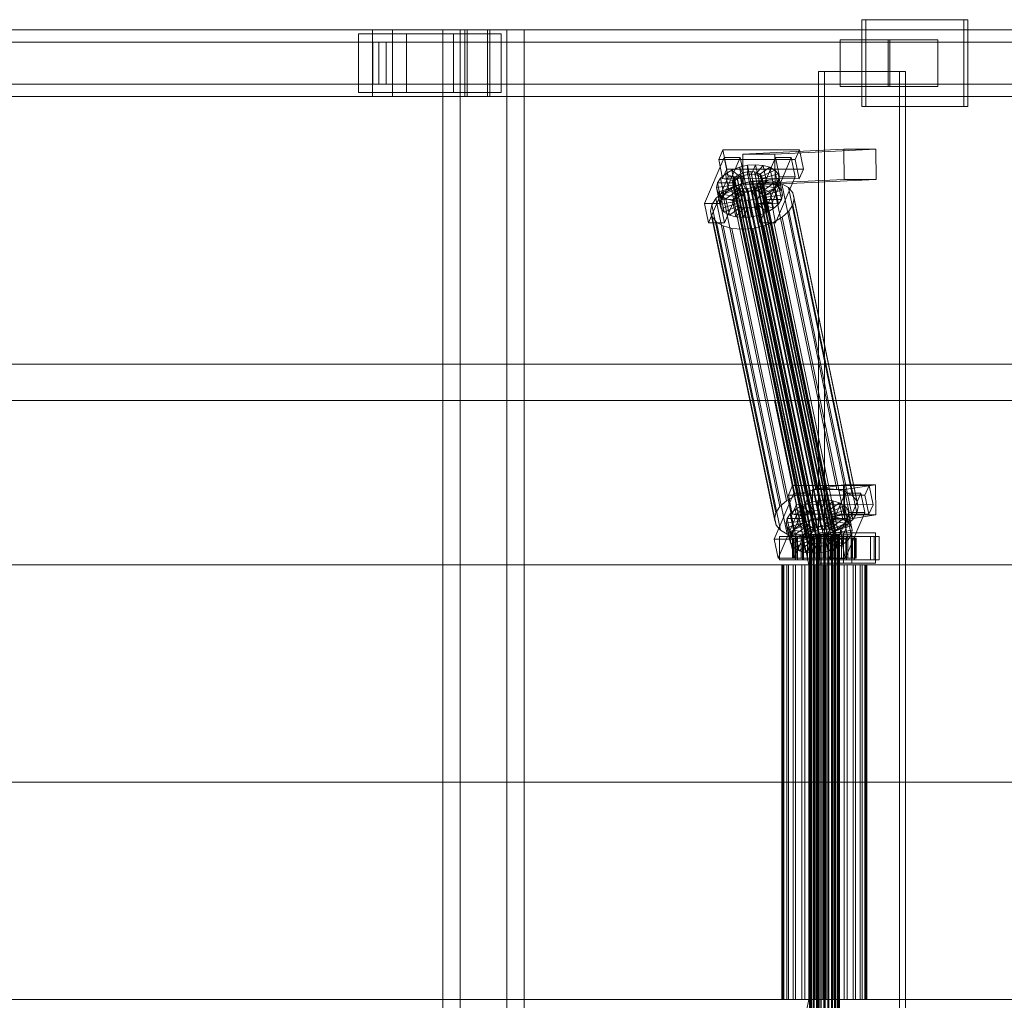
# Model space of a CAD drawing. Header units: millimetres. Extents: x -3490 to 61924, y -72580 to 6847.
# Tile 492 of 656: x 16837 to 17426, y -18130 to -17544. Entities that reach past the tile are written whole.
import ezdxf

# ---------------------------------------------------------------- set-up
doc = ezdxf.new("R2010")
doc.units = ezdxf.units.MM
doc.layers.add('superior_C02', color=7, linetype='Continuous', lineweight=0)

msp = doc.modelspace()

# ---------------------------------------------------------------- linework, layer by layer
at = {"layer": 'superior_C02'}
for p, q in [((17401.97, -17544), (17340.879, -17544)), ((17340.879, -17544), (17340.879, -17596)), ((17343.263, -17544), (17340.879, -17544)), ((17343.263, -17596), (17343.263, -17544)), ((17343.263, -17544), (17404.355, -17544)), ((17401.97, -17596), (17401.97, -17544)), ((17401.97, -17544), (17404.355, -17544)), ((17404.355, -17544), (17404.355, -17596)), ((17048.368, -17550), (15902.908, -17550)), ((15914.83, -17550), (17060.29, -17550)), ((17104.829, -17550), (15939.698, -17550)), ((15951.957, -17550), (17117.088, -17550)), ((17048.368, -17550), (17048.368, -17590)), ((17060.29, -17550), (17048.368, -17550)), ((18193.828, -17550), (17048.368, -17550)), ((17060.29, -17590), (17060.29, -17550)), ((17060.29, -17550), (18205.75, -17550)), ((17128.56, -17550), (17090.378, -17550)), ((17090.378, -17550), (17090.378, -18450)), ((17100.809, -17550), (17090.378, -17550)), ((17100.809, -18450), (17100.809, -17550)), ((17100.809, -17550), (17138.991, -17550)), ((17103.507, -17550), (17118.41, -17550)), ((17103.507, -17590), (17103.507, -17550)), ((18248.967, -17550), (17103.507, -17550)), ((17104.829, -17550), (17104.829, -17590)), ((17117.088, -17550), (17104.829, -17550)), ((17117.088, -17590), (17117.088, -17550)), ((17118.41, -17550), (17118.41, -17590)), ((17118.41, -17550), (18263.87, -17550)), ((17128.56, -18450), (17128.56, -17550)), ((17128.56, -17550), (17138.991, -17550)), ((17138.991, -17550), (17138.991, -18450)), ((17068.647, -17552.5), (17040.011, -17552.5)), ((17040.011, -17552.5), (17040.011, -17587.5)), ((17096.641, -17552.5), (17040.011, -17552.5)), ((17068.647, -17587.5), (17068.647, -17552.5)), ((17068.647, -17552.5), (17125.277, -17552.5)), ((17096.641, -17587.5), (17096.641, -17552.5)), ((17096.641, -17552.5), (17125.277, -17552.5)), ((17125.277, -17552.5), (17125.277, -17587.5)), ((17356.566, -17556), (17327.93, -17556)), ((17327.93, -17556), (17327.93, -17584)), ((17357.702, -17556), (17327.93, -17556)), ((17356.566, -17584), (17356.566, -17556)), ((17356.566, -17556), (17386.339, -17556)), ((17357.702, -17584), (17357.702, -17556)), ((17357.702, -17556), (17386.339, -17556)), ((17386.339, -17556), (17386.339, -17584)), ((17048.41, -17557.5), (15939.909, -17557.5)), ((15951.746, -17557.5), (17060.248, -17557.5)), ((17048.41, -17557.5), (17048.41, -17582.5)), ((17060.248, -17557.5), (17048.41, -17557.5)), ((17052.152, -17557.5), (17056.506, -17557.5)), ((17052.152, -17582.5), (17052.152, -17557.5)), ((18254.242, -17557.5), (17052.152, -17557.5)), ((17056.506, -17557.5), (17056.506, -17582.5)), ((17056.506, -17557.5), (18258.595, -17557.5)), ((17060.248, -17582.5), (17060.248, -17557.5)), ((17363.513, -17575), (17315.022, -17575)), ((17315.022, -17575), (17315.022, -18425)), ((17318.599, -17575), (17315.022, -17575)), ((17318.599, -18425), (17318.599, -17575)), ((17318.599, -17575), (17367.09, -17575)), ((17363.513, -18425), (17363.513, -17575)), ((17363.513, -17575), (17367.09, -17575)), ((17367.09, -17575), (17367.09, -18425)), ((15939.909, -17582.5), (17048.41, -17582.5)), ((15951.746, -17582.5), (17060.248, -17582.5)), ((17048.41, -17582.5), (17060.248, -17582.5)), ((17056.506, -17582.5), (17052.152, -17582.5)), ((17052.152, -17582.5), (18254.242, -17582.5)), ((17056.506, -17582.5), (18258.595, -17582.5)), ((17327.93, -17584), (17356.566, -17584)), ((17327.93, -17584), (17357.702, -17584)), ((17386.339, -17584), (17356.566, -17584)), ((17386.339, -17584), (17357.702, -17584)), ((15902.908, -17590), (17048.368, -17590)), ((15914.83, -17590), (17060.29, -17590)), ((15939.698, -17590), (17104.829, -17590)), ((15951.957, -17590), (17117.088, -17590)), ((17040.011, -17587.5), (17068.647, -17587.5)), ((17096.641, -17587.5), (17040.011, -17587.5)), ((17048.368, -17590), (17060.29, -17590)), ((17048.368, -17590), (18193.828, -17590)), ((17060.29, -17590), (18205.75, -17590)), ((17125.277, -17587.5), (17068.647, -17587.5)), ((17125.277, -17587.5), (17096.641, -17587.5)), ((17118.41, -17590), (17103.507, -17590)), ((17103.507, -17590), (18248.967, -17590)), ((17104.829, -17590), (17117.088, -17590)), ((17118.41, -17590), (18263.87, -17590)), ((17340.879, -17596), (17401.97, -17596)), ((17340.879, -17596), (17343.263, -17596)), ((17404.355, -17596), (17343.263, -17596)), ((17404.355, -17596), (17401.97, -17596)), ((17258.649, -17626.449), (17246.899, -17653.98)), ((17257.744, -17621.857), (17255.296, -17627.592)), ((17256.444, -17653.992), (17268.195, -17626.461)), ((17260.124, -17633.325), (17257.744, -17621.857)), ((17257.744, -17621.857), (17303.563, -17621.914)), ((17261.03, -17637.917), (17258.649, -17626.449)), ((17258.649, -17626.449), (17268.195, -17626.461)), ((17268.195, -17626.461), (17270.575, -17637.929)), ((17330.205, -17621.488), (17269.812, -17624.356)), ((17288.903, -17624.356), (17269.812, -17624.356)), ((17269.812, -17624.356), (17269.888, -17642.354)), ((17289.195, -17626.487), (17277.444, -17654.019)), ((17286.99, -17654.031), (17298.74, -17626.499)), ((17288.903, -17624.356), (17349.296, -17621.488)), ((17288.979, -17642.354), (17288.903, -17624.356)), ((17291.575, -17637.955), (17289.195, -17626.487)), ((17289.195, -17626.487), (17298.74, -17626.499)), ((17298.74, -17626.499), (17301.121, -17637.967)), ((17301.114, -17627.65), (17303.563, -17621.914)), ((17303.563, -17621.914), (17305.943, -17633.382)), ((17330.281, -17639.486), (17330.205, -17621.488)), ((17330.205, -17621.488), (17349.296, -17621.488)), ((17349.296, -17621.488), (17349.372, -17639.486)), ((17301.114, -17627.65), (17255.296, -17627.592)), ((17255.296, -17627.592), (17257.676, -17639.061)), ((17263.209, -17633.91), (17267.705, -17632.183)), ((17267.705, -17632.183), (17272.544, -17631.1)), ((17267.705, -17632.183), (17270.357, -17637.157)), ((17269.745, -17642.013), (17267.705, -17632.183)), ((17272.544, -17631.1), (17277.396, -17630.735)), ((17272.544, -17631.1), (17272.649, -17636.643)), ((17274.584, -17640.93), (17272.544, -17631.1)), ((17277.396, -17630.735), (17274.948, -17636.47)), ((17281.932, -17631.112), (17277.096, -17636.649)), ((17279.436, -17640.564), (17277.396, -17630.735)), ((17277.396, -17630.735), (17281.932, -17631.112)), ((17285.841, -17632.206), (17278.948, -17637.167)), ((17283.972, -17640.942), (17281.932, -17631.112)), ((17281.932, -17631.112), (17285.841, -17632.206)), ((17287.881, -17642.036), (17285.841, -17632.206)), ((17285.841, -17632.206), (17288.858, -17633.943)), ((17303.495, -17639.118), (17301.114, -17627.65)), ((17249.279, -17665.449), (17261.03, -17637.917)), ((17256.43, -17638.79), (17259.364, -17636.164)), ((17257.676, -17639.061), (17260.124, -17633.325)), ((17270.575, -17637.929), (17258.825, -17665.461)), ((17259.364, -17636.164), (17263.209, -17633.91)), ((17259.364, -17636.164), (17266.406, -17639.042)), ((17261.404, -17645.994), (17259.364, -17636.164)), ((17305.943, -17633.382), (17260.124, -17633.325)), ((17270.575, -17637.929), (17261.03, -17637.917)), ((17263.209, -17633.91), (17268.228, -17637.975)), ((17265.25, -17643.74), (17263.209, -17633.91)), ((17264.677, -17638.648), (17266.066, -17637.404)), ((17266.066, -17637.404), (17267.888, -17636.336)), ((17310.442, -17851.202), (17266.066, -17637.404)), ((17268.228, -17637.975), (17266.406, -17639.042)), ((17267.888, -17636.336), (17270.017, -17635.518)), ((17312.263, -17850.135), (17267.888, -17636.336)), ((17270.357, -17637.157), (17268.228, -17637.975)), ((17268.228, -17637.975), (17270.268, -17647.804)), ((17270.017, -17635.518), (17272.309, -17635.005)), ((17314.393, -17849.317), (17270.017, -17635.518)), ((17272.649, -17636.643), (17270.357, -17637.157)), ((17270.357, -17637.157), (17272.398, -17646.986)), ((17272.309, -17635.005), (17274.608, -17634.832)), ((17316.685, -17848.804), (17272.309, -17635.005)), ((17274.948, -17636.47), (17272.649, -17636.643)), ((17272.649, -17636.643), (17274.69, -17646.473)), ((17274.608, -17634.832), (17276.756, -17635.011)), ((17318.983, -17848.631), (17274.608, -17634.832)), ((17274.948, -17636.47), (17276.988, -17646.3)), ((17277.096, -17636.649), (17274.948, -17636.47)), ((17276.756, -17635.011), (17278.608, -17635.529)), ((17321.132, -17848.809), (17276.756, -17635.011)), ((17277.096, -17636.649), (17279.137, -17646.479)), ((17278.948, -17637.167), (17277.096, -17636.649)), ((17278.608, -17635.529), (17280.037, -17636.352)), ((17322.984, -17849.328), (17278.608, -17635.529)), ((17278.948, -17637.167), (17280.989, -17646.997)), ((17280.377, -17637.99), (17278.948, -17637.167)), ((17279.825, -17665.487), (17291.575, -17637.955)), ((17280.037, -17636.352), (17280.946, -17637.422)), ((17324.413, -17850.15), (17280.037, -17636.352)), ((17288.858, -17633.943), (17280.377, -17637.99)), ((17280.377, -17637.99), (17282.418, -17647.82)), ((17281.286, -17639.061), (17280.377, -17637.99)), ((17280.946, -17637.422), (17281.273, -17638.668)), ((17325.322, -17851.221), (17280.946, -17637.422)), ((17290.777, -17636.203), (17281.286, -17639.061)), ((17290.898, -17643.772), (17288.858, -17633.943)), ((17288.858, -17633.943), (17290.777, -17636.203)), ((17301.121, -17637.967), (17289.37, -17665.499)), ((17292.817, -17646.033), (17290.777, -17636.203)), ((17290.777, -17636.203), (17291.467, -17638.834)), ((17301.121, -17637.967), (17291.575, -17637.955)), ((17305.943, -17633.382), (17303.495, -17639.118)), ((17254.023, -17644.431), (17254.608, -17641.61)), ((17254.023, -17644.431), (17263.876, -17642.958)), ((17254.713, -17647.062), (17254.023, -17644.431)), ((17256.063, -17654.261), (17254.023, -17644.431)), ((17254.608, -17641.61), (17256.43, -17638.79)), ((17254.608, -17641.61), (17264.154, -17641.622)), ((17256.649, -17651.44), (17254.608, -17641.61)), ((17254.713, -17647.062), (17264.203, -17644.204)), ((17256.43, -17638.79), (17265.017, -17640.286)), ((17258.47, -17648.62), (17256.43, -17638.79)), ((17257.577, -17647.428), (17262.718, -17644.416)), ((17257.676, -17639.061), (17303.495, -17639.118)), ((17265.25, -17643.74), (17261.404, -17645.994)), ((17262.718, -17644.416), (17268.727, -17642.107)), ((17300.972, -17828.725), (17262.718, -17644.416)), ((17263.536, -17641.32), (17263.814, -17639.983)), ((17263.863, -17642.566), (17263.536, -17641.32)), ((17307.912, -17855.119), (17263.536, -17641.32)), ((17263.814, -17639.983), (17264.677, -17638.648)), ((17308.189, -17853.782), (17263.814, -17639.983)), ((17264.772, -17643.637), (17263.863, -17642.566)), ((17308.239, -17856.365), (17263.863, -17642.566)), ((17264.154, -17641.622), (17263.876, -17642.958)), ((17263.876, -17642.958), (17264.203, -17644.204)), ((17263.876, -17642.958), (17265.917, -17652.788)), ((17265.017, -17640.286), (17264.154, -17641.622)), ((17264.154, -17641.622), (17266.194, -17651.452)), ((17264.203, -17644.204), (17265.112, -17645.275)), ((17264.203, -17644.204), (17266.243, -17654.034)), ((17309.052, -17852.446), (17264.677, -17638.648)), ((17266.201, -17644.459), (17264.772, -17643.637)), ((17309.148, -17857.435), (17264.772, -17643.637)), ((17266.406, -17639.042), (17265.017, -17640.286)), ((17265.017, -17640.286), (17267.057, -17650.116)), ((17269.745, -17642.013), (17265.25, -17643.74)), ((17270.268, -17647.804), (17265.25, -17643.74)), ((17268.053, -17644.978), (17266.201, -17644.459)), ((17310.577, -17858.258), (17266.201, -17644.459)), ((17266.406, -17639.042), (17268.447, -17648.872)), ((17268.727, -17642.107), (17275.196, -17640.659)), ((17306.982, -17826.416), (17268.727, -17642.107)), ((17274.584, -17640.93), (17269.745, -17642.013)), ((17272.398, -17646.986), (17269.745, -17642.013)), ((17330.281, -17639.486), (17269.888, -17642.354)), ((17269.888, -17642.354), (17288.979, -17642.354)), ((17279.436, -17640.564), (17274.584, -17640.93)), ((17274.69, -17646.473), (17274.584, -17640.93)), ((17276.922, -17643.652), (17274.792, -17644.47)), ((17275.196, -17640.659), (17281.683, -17640.17)), ((17313.451, -17824.968), (17275.196, -17640.659)), ((17278.743, -17642.585), (17276.922, -17643.652)), ((17321.297, -17857.451), (17276.922, -17643.652)), ((17276.988, -17646.3), (17279.436, -17640.564)), ((17277.262, -17645.29), (17279.083, -17644.223)), ((17280.133, -17641.341), (17278.743, -17642.585)), ((17323.119, -17856.383), (17278.743, -17642.585)), ((17279.083, -17644.223), (17280.473, -17642.979)), ((17286.126, -17647.101), (17279.083, -17644.223)), ((17279.083, -17644.223), (17281.123, -17654.053)), ((17279.137, -17646.479), (17283.972, -17640.942)), ((17283.972, -17640.942), (17279.436, -17640.564)), ((17280.996, -17640.005), (17280.133, -17641.341)), ((17324.508, -17855.139), (17280.133, -17641.341)), ((17280.473, -17642.979), (17281.336, -17641.643)), ((17289.059, -17644.475), (17280.473, -17642.979)), ((17280.473, -17642.979), (17282.513, -17652.809)), ((17280.989, -17646.997), (17287.881, -17642.036)), ((17281.273, -17638.668), (17280.996, -17640.005)), ((17280.996, -17640.005), (17325.371, -17853.804)), ((17325.649, -17852.467), (17281.273, -17638.668)), ((17281.286, -17639.061), (17283.327, -17648.891)), ((17281.613, -17640.307), (17281.286, -17639.061)), ((17281.336, -17641.643), (17281.613, -17640.307)), ((17281.336, -17641.643), (17290.881, -17641.655)), ((17283.376, -17651.473), (17281.336, -17641.643)), ((17291.467, -17638.834), (17281.613, -17640.307)), ((17281.613, -17640.307), (17283.654, -17650.137)), ((17281.683, -17640.17), (17287.747, -17640.674)), ((17319.938, -17824.479), (17281.683, -17640.17)), ((17282.418, -17647.82), (17290.898, -17643.772)), ((17287.881, -17642.036), (17283.972, -17640.942)), ((17287.747, -17640.674), (17292.973, -17642.137)), ((17326.001, -17824.984), (17287.747, -17640.674)), ((17290.898, -17643.772), (17287.881, -17642.036)), ((17349.372, -17639.486), (17288.979, -17642.354)), ((17290.881, -17641.655), (17289.059, -17644.475)), ((17291.467, -17638.834), (17290.881, -17641.655)), ((17290.881, -17641.655), (17292.922, -17651.485)), ((17292.817, -17646.033), (17290.898, -17643.772)), ((17293.507, -17648.664), (17291.467, -17638.834)), ((17292.973, -17642.137), (17297.006, -17644.459)), ((17331.228, -17826.446), (17292.973, -17642.137)), ((17297.006, -17644.459), (17299.571, -17647.481)), ((17335.261, -17828.768), (17297.006, -17644.459)), ((17349.372, -17639.486), (17330.281, -17639.486)), ((17253.655, -17650.939), (17257.577, -17647.428)), ((17256.631, -17649.322), (17254.713, -17647.062)), ((17256.753, -17656.892), (17254.713, -17647.062)), ((17256.631, -17649.322), (17265.112, -17645.275)), ((17259.648, -17651.059), (17256.631, -17649.322)), ((17258.672, -17659.152), (17256.631, -17649.322)), ((17258.47, -17648.62), (17256.649, -17651.44)), ((17295.832, -17831.737), (17257.577, -17647.428)), ((17261.404, -17645.994), (17258.47, -17648.62)), ((17267.057, -17650.116), (17258.47, -17648.62)), ((17259.648, -17651.059), (17266.541, -17646.098)), ((17268.447, -17648.872), (17261.404, -17645.994)), ((17263.558, -17652.153), (17268.393, -17646.616)), ((17265.112, -17645.275), (17266.541, -17646.098)), ((17265.112, -17645.275), (17267.152, -17655.105)), ((17266.194, -17651.452), (17267.057, -17650.116)), ((17266.541, -17646.098), (17268.393, -17646.616)), ((17266.541, -17646.098), (17268.582, -17655.927)), ((17267.057, -17650.116), (17268.447, -17648.872)), ((17270.202, -17645.156), (17268.053, -17644.978)), ((17312.429, -17858.776), (17268.053, -17644.978)), ((17268.094, -17652.53), (17270.542, -17646.795)), ((17268.393, -17646.616), (17270.542, -17646.795)), ((17268.393, -17646.616), (17270.433, -17656.446)), ((17268.447, -17648.872), (17270.268, -17647.804)), ((17272.5, -17644.983), (17270.202, -17645.156)), ((17314.577, -17858.955), (17270.202, -17645.156)), ((17270.268, -17647.804), (17272.398, -17646.986)), ((17270.542, -17646.795), (17272.84, -17646.622)), ((17270.542, -17646.795), (17272.582, -17656.624)), ((17272.398, -17646.986), (17274.69, -17646.473)), ((17274.792, -17644.47), (17272.5, -17644.983)), ((17316.876, -17858.782), (17272.5, -17644.983)), ((17272.84, -17646.622), (17275.132, -17646.108)), ((17272.946, -17652.165), (17272.84, -17646.622)), ((17272.84, -17646.622), (17274.88, -17656.451)), ((17274.69, -17646.473), (17276.988, -17646.3)), ((17319.168, -17858.269), (17274.792, -17644.47)), ((17275.132, -17646.108), (17277.262, -17645.29)), ((17277.785, -17651.082), (17275.132, -17646.108)), ((17275.132, -17646.108), (17277.172, -17655.938)), ((17276.988, -17646.3), (17279.137, -17646.479)), ((17282.28, -17649.355), (17277.262, -17645.29)), ((17277.262, -17645.29), (17279.302, -17655.12)), ((17282.28, -17649.355), (17277.785, -17651.082)), ((17279.137, -17646.479), (17280.989, -17646.997)), ((17280.989, -17646.997), (17282.418, -17647.82)), ((17286.126, -17647.101), (17282.28, -17649.355)), ((17284.321, -17659.184), (17282.28, -17649.355)), ((17282.418, -17647.82), (17283.327, -17648.891)), ((17283.327, -17648.891), (17292.817, -17646.033)), ((17283.327, -17648.891), (17283.654, -17650.137)), ((17283.654, -17650.137), (17283.376, -17651.473)), ((17283.654, -17650.137), (17293.507, -17648.664)), ((17289.059, -17644.475), (17286.126, -17647.101)), ((17288.166, -17656.931), (17286.126, -17647.101)), ((17291.1, -17654.305), (17289.059, -17644.475)), ((17293.507, -17648.664), (17292.817, -17646.033)), ((17292.922, -17651.485), (17293.507, -17648.664)), ((17299.571, -17647.481), (17300.494, -17650.998)), ((17337.826, -17831.79), (17299.571, -17647.481)), ((17256.444, -17653.992), (17246.899, -17653.98)), ((17246.899, -17653.98), (17249.279, -17665.449)), ((17250.436, -17658.48), (17251.22, -17654.709)), ((17251.22, -17654.709), (17253.655, -17650.939)), ((17289.474, -17839.018), (17251.22, -17654.709)), ((17291.91, -17835.248), (17253.655, -17650.939)), ((17256.649, -17651.44), (17256.063, -17654.261)), ((17265.917, -17652.788), (17256.063, -17654.261)), ((17256.063, -17654.261), (17256.753, -17656.892)), ((17258.825, -17665.461), (17256.444, -17653.992)), ((17266.194, -17651.452), (17256.649, -17651.44)), ((17266.243, -17654.034), (17256.753, -17656.892)), ((17267.152, -17655.105), (17258.672, -17659.152)), ((17263.558, -17652.153), (17259.648, -17651.059)), ((17261.689, -17660.889), (17259.648, -17651.059)), ((17268.582, -17655.927), (17261.689, -17660.889)), ((17268.094, -17652.53), (17263.558, -17652.153)), ((17265.598, -17661.983), (17263.558, -17652.153)), ((17265.917, -17652.788), (17266.194, -17651.452)), ((17266.243, -17654.034), (17265.917, -17652.788)), ((17267.152, -17655.105), (17266.243, -17654.034)), ((17268.582, -17655.927), (17267.152, -17655.105)), ((17272.946, -17652.165), (17268.094, -17652.53)), ((17270.134, -17662.36), (17268.094, -17652.53)), ((17270.433, -17656.446), (17268.582, -17655.927)), ((17277.785, -17651.082), (17272.946, -17652.165)), ((17274.986, -17661.995), (17272.946, -17652.165)), ((17277.172, -17655.938), (17274.88, -17656.451)), ((17279.302, -17655.12), (17277.172, -17655.938)), ((17277.172, -17655.938), (17279.825, -17660.912)), ((17286.99, -17654.031), (17277.444, -17654.019)), ((17277.444, -17654.019), (17279.825, -17665.487)), ((17279.825, -17660.912), (17277.785, -17651.082)), ((17281.123, -17654.053), (17279.302, -17655.12)), ((17279.302, -17655.12), (17284.321, -17659.184)), ((17282.513, -17652.809), (17281.123, -17654.053)), ((17281.123, -17654.053), (17288.166, -17656.931)), ((17283.376, -17651.473), (17282.513, -17652.809)), ((17282.513, -17652.809), (17291.1, -17654.305)), ((17292.922, -17651.485), (17283.376, -17651.473)), ((17289.37, -17665.499), (17286.99, -17654.031)), ((17288.166, -17656.931), (17291.1, -17654.305)), ((17291.1, -17654.305), (17292.922, -17651.485)), ((17299.711, -17654.769), (17297.275, -17658.539)), ((17300.494, -17650.998), (17299.711, -17654.769)), ((17299.711, -17654.769), (17337.965, -17839.078)), ((17338.749, -17835.307), (17300.494, -17650.998)), ((17251.359, -17661.997), (17250.436, -17658.48)), ((17288.691, -17842.789), (17250.436, -17658.48)), ((17253.924, -17665.019), (17251.359, -17661.997)), ((17289.614, -17846.306), (17251.359, -17661.997)), ((17256.753, -17656.892), (17258.672, -17659.152)), ((17258.672, -17659.152), (17261.689, -17660.889)), ((17261.689, -17660.889), (17265.598, -17661.983)), ((17270.433, -17656.446), (17265.598, -17661.983)), ((17265.598, -17661.983), (17270.134, -17662.36)), ((17272.582, -17656.624), (17270.134, -17662.36)), ((17270.134, -17662.36), (17274.986, -17661.995)), ((17272.582, -17656.624), (17270.433, -17656.446)), ((17274.88, -17656.451), (17272.582, -17656.624)), ((17274.88, -17656.451), (17274.986, -17661.995)), ((17274.986, -17661.995), (17279.825, -17660.912)), ((17279.825, -17660.912), (17284.321, -17659.184)), ((17284.321, -17659.184), (17288.166, -17656.931)), ((17293.353, -17662.05), (17288.213, -17665.062)), ((17297.275, -17658.539), (17293.353, -17662.05)), ((17331.608, -17846.359), (17293.353, -17662.05)), ((17335.53, -17842.848), (17297.275, -17658.539)), ((17249.279, -17665.449), (17258.825, -17665.461)), ((17257.957, -17667.341), (17253.924, -17665.019)), ((17292.179, -17849.328), (17253.924, -17665.019)), ((17263.184, -17668.803), (17257.957, -17667.341)), ((17296.212, -17851.65), (17257.957, -17667.341)), ((17282.203, -17667.371), (17275.734, -17668.819)), ((17279.825, -17665.487), (17289.37, -17665.499)), ((17288.213, -17665.062), (17282.203, -17667.371)), ((17320.458, -17851.68), (17282.203, -17667.371)), ((17326.467, -17849.371), (17288.213, -17665.062)), ((17269.247, -17669.308), (17263.184, -17668.803)), ((17301.439, -17853.113), (17263.184, -17668.803)), ((17275.734, -17668.819), (17269.247, -17669.308)), ((17307.502, -17853.617), (17269.247, -17669.308)), ((17313.989, -17853.128), (17275.734, -17668.819)), ((15575.415, -17750), (24634.01, -17750)), ((24635.508, -17750), (15576.913, -17750)), ((16352.815, -17771.702), (17288.772, -17771.702)), ((17290.55, -17771.702), (16354.593, -17771.702)), ((17288.772, -17771.702), (17309.174, -17870)), ((17288.772, -17771.702), (17290.55, -17771.702)), ((17288.772, -17771.702), (18224.729, -17771.702)), ((17310.953, -17870), (17290.55, -17771.702)), ((18226.507, -17771.702), (17290.55, -17771.702)), ((17299.399, -17822.549), (17296.951, -17828.285)), ((17301.78, -17834.017), (17299.399, -17822.549)), ((17299.399, -17822.549), (17345.218, -17822.606)), ((17306.982, -17826.416), (17300.972, -17828.725)), ((17313.451, -17824.968), (17306.982, -17826.416)), ((17329.89, -17822.189), (17311.381, -17825.057)), ((17330.472, -17825.057), (17311.381, -17825.057)), ((17311.381, -17825.057), (17311.629, -17843.038)), ((17319.938, -17824.479), (17313.451, -17824.968)), ((17326.001, -17824.984), (17319.938, -17824.479)), ((17331.228, -17826.446), (17326.001, -17824.984)), ((17330.138, -17840.17), (17329.89, -17822.189)), ((17329.89, -17822.189), (17348.981, -17822.189)), ((17330.472, -17825.057), (17348.981, -17822.189)), ((17330.72, -17843.038), (17330.472, -17825.057)), ((17335.261, -17828.768), (17331.228, -17826.446)), ((17342.77, -17828.342), (17345.218, -17822.606)), ((17345.218, -17822.606), (17347.598, -17834.074)), ((17348.981, -17822.189), (17349.229, -17840.17)), ((17300.305, -17827.141), (17288.554, -17854.673)), ((17295.832, -17831.737), (17291.91, -17835.248)), ((17300.972, -17828.725), (17295.832, -17831.737)), ((17342.77, -17828.342), (17296.951, -17828.285)), ((17296.951, -17828.285), (17299.332, -17839.753)), ((17298.099, -17854.685), (17309.85, -17827.153)), ((17302.685, -17838.609), (17300.305, -17827.141)), ((17300.305, -17827.141), (17309.85, -17827.153)), ((17309.36, -17832.875), (17314.199, -17831.792)), ((17309.85, -17827.153), (17312.23, -17838.621)), ((17314.199, -17831.792), (17319.051, -17831.427)), ((17314.199, -17831.792), (17314.305, -17837.336)), ((17316.239, -17841.622), (17314.199, -17831.792)), ((17319.051, -17831.427), (17316.603, -17837.163)), ((17323.587, -17831.804), (17318.752, -17837.341)), ((17321.091, -17841.257), (17319.051, -17831.427)), ((17319.051, -17831.427), (17323.587, -17831.804)), ((17330.85, -17827.179), (17319.099, -17854.711)), ((17325.627, -17841.634), (17323.587, -17831.804)), ((17323.587, -17831.804), (17327.496, -17832.898)), ((17328.645, -17854.723), (17340.396, -17827.191)), ((17333.23, -17838.647), (17330.85, -17827.179)), ((17330.85, -17827.179), (17340.396, -17827.191)), ((17337.826, -17831.79), (17335.261, -17828.768)), ((17338.749, -17835.307), (17337.826, -17831.79)), ((17340.396, -17827.191), (17342.776, -17838.659)), ((17345.15, -17839.81), (17342.77, -17828.342)), ((17291.91, -17835.248), (17289.474, -17839.018)), ((17290.934, -17866.141), (17302.685, -17838.609)), ((17298.085, -17839.482), (17301.019, -17836.856)), ((17299.332, -17839.753), (17301.78, -17834.017)), ((17312.23, -17838.621), (17300.48, -17866.153)), ((17301.019, -17836.856), (17304.865, -17834.603)), ((17301.019, -17836.856), (17308.062, -17839.734)), ((17303.059, -17846.686), (17301.019, -17836.856)), ((17347.598, -17834.074), (17301.78, -17834.017)), ((17312.23, -17838.621), (17302.685, -17838.609)), ((17304.865, -17834.603), (17309.36, -17832.875)), ((17304.865, -17834.603), (17309.883, -17838.667)), ((17306.905, -17844.433), (17304.865, -17834.603)), ((17309.883, -17838.667), (17308.062, -17839.734)), ((17309.36, -17832.875), (17312.013, -17837.849)), ((17311.4, -17842.705), (17309.36, -17832.875)), ((17312.013, -17837.849), (17309.883, -17838.667)), ((17309.883, -17838.667), (17311.923, -17848.497)), ((17314.305, -17837.336), (17312.013, -17837.849)), ((17312.013, -17837.849), (17314.053, -17847.679)), ((17316.603, -17837.163), (17314.305, -17837.336)), ((17314.305, -17837.336), (17316.345, -17847.165)), ((17316.603, -17837.163), (17318.643, -17846.992)), ((17318.752, -17837.341), (17316.603, -17837.163)), ((17318.752, -17837.341), (17320.792, -17847.171)), ((17320.603, -17837.86), (17318.752, -17837.341)), ((17327.496, -17832.898), (17320.603, -17837.86)), ((17320.603, -17837.86), (17322.644, -17847.689)), ((17322.033, -17838.682), (17320.603, -17837.86)), ((17321.48, -17866.179), (17333.23, -17838.647)), ((17330.513, -17834.635), (17322.033, -17838.682)), ((17322.033, -17838.682), (17324.073, -17848.512)), ((17322.942, -17839.753), (17322.033, -17838.682)), ((17332.432, -17836.895), (17322.942, -17839.753)), ((17329.537, -17842.728), (17327.496, -17832.898)), ((17327.496, -17832.898), (17330.513, -17834.635)), ((17332.554, -17844.465), (17330.513, -17834.635)), ((17330.513, -17834.635), (17332.432, -17836.895)), ((17342.776, -17838.659), (17331.025, -17866.191)), ((17334.472, -17846.725), (17332.432, -17836.895)), ((17332.432, -17836.895), (17333.122, -17839.526)), ((17342.776, -17838.659), (17333.23, -17838.647)), ((17337.965, -17839.078), (17338.749, -17835.307)), ((17347.598, -17834.074), (17345.15, -17839.81)), ((17289.474, -17839.018), (17288.691, -17842.789)), ((17288.691, -17842.789), (17289.614, -17846.306)), ((17295.678, -17845.123), (17296.264, -17842.302)), ((17295.678, -17845.123), (17305.532, -17843.65)), ((17296.264, -17842.302), (17298.085, -17839.482)), ((17296.264, -17842.302), (17305.809, -17842.314)), ((17298.304, -17852.132), (17296.264, -17842.302)), ((17298.085, -17839.482), (17306.672, -17840.978)), ((17300.126, -17849.312), (17298.085, -17839.482)), ((17299.332, -17839.753), (17345.15, -17839.81)), ((17306.905, -17844.433), (17303.059, -17846.686)), ((17305.809, -17842.314), (17305.532, -17843.65)), ((17305.532, -17843.65), (17305.858, -17844.897)), ((17305.532, -17843.65), (17307.572, -17853.48)), ((17306.672, -17840.978), (17305.809, -17842.314)), ((17305.809, -17842.314), (17307.849, -17852.144)), ((17308.062, -17839.734), (17306.672, -17840.978)), ((17306.672, -17840.978), (17308.712, -17850.808)), ((17311.4, -17842.705), (17306.905, -17844.433)), ((17311.923, -17848.497), (17306.905, -17844.433)), ((17308.062, -17839.734), (17310.102, -17849.564)), ((17316.239, -17841.622), (17311.4, -17842.705)), ((17314.053, -17847.679), (17311.4, -17842.705)), ((17330.138, -17840.17), (17311.629, -17843.038)), ((17311.629, -17843.038), (17330.72, -17843.038)), ((17321.091, -17841.257), (17316.239, -17841.622)), ((17316.345, -17847.165), (17316.239, -17841.622)), ((17318.643, -17846.992), (17321.091, -17841.257)), ((17320.738, -17844.915), (17322.128, -17843.671)), ((17320.792, -17847.171), (17325.627, -17841.634)), ((17325.627, -17841.634), (17321.091, -17841.257)), ((17322.128, -17843.671), (17322.991, -17842.335)), ((17330.715, -17845.167), (17322.128, -17843.671)), ((17322.128, -17843.671), (17324.168, -17853.501)), ((17322.644, -17847.689), (17329.537, -17842.728)), ((17322.942, -17839.753), (17324.982, -17849.583)), ((17323.268, -17840.999), (17322.942, -17839.753)), ((17322.991, -17842.335), (17323.268, -17840.999)), ((17322.991, -17842.335), (17332.536, -17842.347)), ((17325.031, -17852.165), (17322.991, -17842.335)), ((17333.122, -17839.526), (17323.268, -17840.999)), ((17323.268, -17840.999), (17325.309, -17850.829)), ((17324.073, -17848.512), (17332.554, -17844.465)), ((17329.537, -17842.728), (17325.627, -17841.634)), ((17332.554, -17844.465), (17329.537, -17842.728)), ((17349.229, -17840.17), (17330.138, -17840.17)), ((17332.536, -17842.347), (17330.715, -17845.167)), ((17349.229, -17840.17), (17330.72, -17843.038)), ((17331.608, -17846.359), (17335.53, -17842.848)), ((17333.122, -17839.526), (17332.536, -17842.347)), ((17332.536, -17842.347), (17334.577, -17852.177)), ((17334.472, -17846.725), (17332.554, -17844.465)), ((17335.163, -17849.356), (17333.122, -17839.526)), ((17335.53, -17842.848), (17337.965, -17839.078)), ((17289.614, -17846.306), (17292.179, -17849.328)), ((17292.179, -17849.328), (17296.212, -17851.65)), ((17296.368, -17847.754), (17295.678, -17845.123)), ((17297.718, -17854.953), (17295.678, -17845.123)), ((17296.368, -17847.754), (17305.858, -17844.897)), ((17298.287, -17850.015), (17296.368, -17847.754)), ((17298.408, -17857.584), (17296.368, -17847.754)), ((17298.287, -17850.015), (17306.767, -17845.967)), ((17301.304, -17851.751), (17298.287, -17850.015)), ((17300.327, -17859.844), (17298.287, -17850.015)), ((17300.126, -17849.312), (17298.304, -17852.132)), ((17303.059, -17846.686), (17300.126, -17849.312)), ((17308.712, -17850.808), (17300.126, -17849.312)), ((17301.304, -17851.751), (17308.196, -17846.79)), ((17310.102, -17849.564), (17303.059, -17846.686)), ((17305.213, -17852.845), (17310.048, -17847.308)), ((17305.858, -17844.897), (17306.767, -17845.967)), ((17305.858, -17844.897), (17307.899, -17854.726)), ((17306.767, -17845.967), (17308.196, -17846.79)), ((17306.767, -17845.967), (17308.808, -17855.797)), ((17308.196, -17846.79), (17310.048, -17847.308)), ((17308.196, -17846.79), (17310.237, -17856.62)), ((17308.712, -17850.808), (17310.102, -17849.564)), ((17309.749, -17853.223), (17312.197, -17847.487)), ((17310.048, -17847.308), (17312.197, -17847.487)), ((17310.048, -17847.308), (17312.089, -17857.138)), ((17310.102, -17849.564), (17311.923, -17848.497)), ((17312.263, -17850.135), (17310.442, -17851.202)), ((17311.923, -17848.497), (17314.053, -17847.679)), ((17312.197, -17847.487), (17314.495, -17847.314)), ((17312.197, -17847.487), (17314.237, -17857.317)), ((17314.393, -17849.317), (17312.263, -17850.135)), ((17314.053, -17847.679), (17316.345, -17847.165)), ((17316.685, -17848.804), (17314.393, -17849.317)), ((17314.495, -17847.314), (17316.787, -17846.801)), ((17314.601, -17852.857), (17314.495, -17847.314)), ((17314.495, -17847.314), (17316.536, -17857.144)), ((17316.345, -17847.165), (17318.643, -17846.992)), ((17318.983, -17848.631), (17316.685, -17848.804)), ((17316.787, -17846.801), (17318.917, -17845.983)), ((17319.44, -17851.774), (17316.787, -17846.801)), ((17316.787, -17846.801), (17318.828, -17856.631)), ((17318.643, -17846.992), (17320.792, -17847.171)), ((17318.917, -17845.983), (17320.738, -17844.915)), ((17323.935, -17850.047), (17318.917, -17845.983)), ((17318.917, -17845.983), (17320.957, -17855.812)), ((17321.132, -17848.809), (17318.983, -17848.631)), ((17323.935, -17850.047), (17319.44, -17851.774)), ((17320.458, -17851.68), (17326.467, -17849.371)), ((17327.781, -17847.793), (17320.738, -17844.915)), ((17320.738, -17844.915), (17322.779, -17854.745)), ((17320.792, -17847.171), (17322.644, -17847.689)), ((17322.984, -17849.328), (17321.132, -17848.809)), ((17322.644, -17847.689), (17324.073, -17848.512)), ((17324.413, -17850.15), (17322.984, -17849.328)), ((17327.781, -17847.793), (17323.935, -17850.047)), ((17325.976, -17859.877), (17323.935, -17850.047)), ((17324.073, -17848.512), (17324.982, -17849.583)), ((17325.322, -17851.221), (17324.413, -17850.15)), ((17324.982, -17849.583), (17334.472, -17846.725)), ((17324.982, -17849.583), (17325.309, -17850.829)), ((17325.309, -17850.829), (17335.163, -17849.356)), ((17326.467, -17849.371), (17331.608, -17846.359)), ((17330.715, -17845.167), (17327.781, -17847.793)), ((17329.821, -17857.623), (17327.781, -17847.793)), ((17332.755, -17854.997), (17330.715, -17845.167)), ((17335.163, -17849.356), (17334.472, -17846.725)), ((17334.577, -17852.177), (17335.163, -17849.356)), ((17298.099, -17854.685), (17288.554, -17854.673)), ((17288.554, -17854.673), (17290.934, -17866.141)), ((17301.168, -17853), (17291.623, -17853)), ((17291.623, -17853), (17291.623, -17867)), ((17305.929, -17853), (17291.623, -17853)), ((17296.212, -17851.65), (17301.439, -17853.113)), ((17298.304, -17852.132), (17297.718, -17854.953)), ((17307.572, -17853.48), (17297.718, -17854.953)), ((17297.718, -17854.953), (17298.408, -17857.584)), ((17300.48, -17866.153), (17298.099, -17854.685)), ((17307.849, -17852.144), (17298.304, -17852.132)), ((17307.899, -17854.726), (17298.408, -17857.584)), ((17299.985, -17854), (17299.539, -17854)), ((17299.539, -17854), (17309.531, -17854)), ((17299.539, -17866), (17299.539, -17854)), ((17299.539, -17854), (17300.387, -17854)), ((17301.695, -17854), (17299.985, -17854)), ((17299.985, -17854), (17309.742, -17854)), ((17299.985, -17866), (17299.985, -17854)), ((17308.808, -17855.797), (17300.327, -17859.844)), ((17300.387, -17854), (17309.932, -17854)), ((17300.387, -17866), (17300.387, -17854)), ((17300.387, -17854), (17302.471, -17854)), ((17301.168, -17867), (17301.168, -17853)), ((17301.168, -17853), (17315.475, -17853)), ((17305.213, -17852.845), (17301.304, -17851.751)), ((17303.344, -17861.581), (17301.304, -17851.751)), ((17301.439, -17853.113), (17307.502, -17853.617)), ((17304.551, -17854), (17301.695, -17854)), ((17301.695, -17854), (17310.552, -17854)), ((17301.695, -17866), (17301.695, -17854)), ((17348.288, -17853), (17302.469, -17853)), ((17302.469, -17853), (17302.469, -17867)), ((17305.45, -17853), (17302.469, -17853)), ((17302.471, -17854), (17310.919, -17854)), ((17302.471, -17866), (17302.471, -17854)), ((17302.471, -17854), (17305.648, -17854)), ((17308.359, -17854), (17304.551, -17854)), ((17304.551, -17854), (17311.905, -17854)), ((17304.551, -17866), (17304.551, -17854)), ((17309.749, -17853.223), (17305.213, -17852.845)), ((17307.253, -17862.675), (17305.213, -17852.845)), ((17305.45, -17867), (17305.45, -17853)), ((17305.45, -17853), (17351.268, -17853)), ((17305.648, -17854), (17312.425, -17854)), ((17305.648, -17866), (17305.648, -17854)), ((17305.648, -17854), (17309.703, -17854)), ((17305.929, -17867), (17305.929, -17853)), ((17305.929, -17853), (17315.475, -17853)), ((17307.502, -17853.617), (17313.989, -17853.128)), ((17307.572, -17853.48), (17307.849, -17852.144)), ((17307.899, -17854.726), (17307.572, -17853.48)), ((17307.849, -17852.144), (17308.712, -17850.808)), ((17308.808, -17855.797), (17307.899, -17854.726)), ((17308.189, -17853.782), (17307.912, -17855.119)), ((17307.912, -17855.119), (17308.239, -17856.365)), ((17309.052, -17852.446), (17308.189, -17853.782)), ((17308.239, -17856.365), (17309.148, -17857.435)), ((17312.86, -17854), (17308.359, -17854)), ((17308.359, -17854), (17313.709, -17854)), ((17308.359, -17866), (17308.359, -17854)), ((17310.237, -17856.62), (17308.808, -17855.797)), ((17310.442, -17851.202), (17309.052, -17852.446)), ((17309.742, -17852), (17309.531, -17852)), ((17309.531, -17852), (17309.932, -17852)), ((17309.531, -18148), (17309.531, -17852)), ((17309.531, -17854), (17309.742, -17854)), ((17309.531, -17854), (17309.531, -17866)), ((17309.932, -17854), (17309.531, -17854)), ((17309.703, -17854), (17314.345, -17854)), ((17309.703, -17866), (17309.703, -17854)), ((17309.703, -17854), (17314.359, -17854)), ((17310.552, -17852), (17309.742, -17852)), ((17309.742, -18148), (17309.742, -17852)), ((17309.742, -17854), (17310.552, -17854)), ((17309.742, -17854), (17309.742, -17866)), ((17314.601, -17852.857), (17309.749, -17853.223)), ((17311.789, -17863.052), (17309.749, -17853.223)), ((17309.932, -17852), (17310.919, -17852)), ((17309.932, -18148), (17309.932, -17852)), ((17309.932, -17854), (17309.932, -17866)), ((17310.919, -17854), (17309.932, -17854)), ((17311.905, -17852), (17310.552, -17852)), ((17310.552, -18148), (17310.552, -17852)), ((17310.552, -17854), (17311.905, -17854)), ((17310.552, -17854), (17310.552, -17866)), ((17310.919, -17852), (17312.425, -17852)), ((17310.919, -18148), (17310.919, -17852)), ((17310.919, -17854), (17310.919, -17866)), ((17312.425, -17854), (17310.919, -17854)), ((17313.709, -17852), (17311.905, -17852)), ((17311.905, -18148), (17311.905, -17852)), ((17311.905, -17854), (17313.709, -17854)), ((17311.905, -17854), (17311.905, -17866)), ((17312.425, -17852), (17314.345, -17852)), ((17312.425, -18148), (17312.425, -17852)), ((17312.425, -17854), (17312.425, -17866)), ((17314.345, -17854), (17312.425, -17854)), ((17317.747, -17854), (17312.86, -17854)), ((17312.86, -17854), (17315.841, -17854)), ((17312.86, -17866), (17312.86, -17854)), ((17315.841, -17852), (17313.709, -17852)), ((17313.709, -18148), (17313.709, -17852)), ((17313.709, -17854), (17315.841, -17854)), ((17313.709, -17854), (17313.709, -17866)), ((17313.989, -17853.128), (17320.458, -17851.68)), ((17314.345, -17852), (17316.551, -17852)), ((17314.345, -18148), (17314.345, -17852)), ((17314.345, -17854), (17314.345, -17866)), ((17316.551, -17854), (17314.345, -17854)), ((17314.359, -17854), (17316.551, -17854)), ((17314.359, -17866), (17314.359, -17854)), ((17314.359, -17854), (17319.299, -17854)), ((17319.44, -17851.774), (17314.601, -17852.857)), ((17316.641, -17862.687), (17314.601, -17852.857)), ((17315.475, -17853), (17315.475, -17867)), ((17334.924, -17851), (17315.833, -17851)), ((17315.833, -17851), (17315.833, -17869)), ((17330.02, -17851), (17315.833, -17851)), ((17318.156, -17852), (17315.841, -17852)), ((17315.841, -18148), (17315.841, -17852)), ((17315.841, -17854), (17318.156, -17854)), ((17315.841, -17854), (17315.841, -17866)), ((17316.551, -17852), (17318.891, -17852)), ((17316.551, -18148), (17316.551, -17852)), ((17316.551, -17854), (17316.551, -17866)), ((17318.891, -17854), (17316.551, -17854)), ((17322.687, -17854), (17317.747, -17854)), ((17317.747, -17854), (17318.156, -17854)), ((17317.747, -17866), (17317.747, -17854)), ((17320.496, -17852), (17318.156, -17852)), ((17318.156, -18148), (17318.156, -17852)), ((17318.156, -17854), (17320.496, -17854)), ((17318.156, -17854), (17318.156, -17866)), ((17320.957, -17855.812), (17318.828, -17856.631)), ((17318.891, -17852), (17321.206, -17852)), ((17318.891, -18148), (17318.891, -17852)), ((17319.299, -17854), (17318.891, -17854)), ((17318.891, -17854), (17318.891, -17866)), ((17321.206, -17854), (17318.891, -17854)), ((17328.645, -17854.723), (17319.099, -17854.711)), ((17319.099, -17854.711), (17321.48, -17866.179)), ((17319.299, -17866), (17319.299, -17854)), ((17319.299, -17854), (17324.186, -17854)), ((17321.48, -17861.604), (17319.44, -17851.774)), ((17322.701, -17852), (17320.496, -17852)), ((17320.496, -18148), (17320.496, -17852)), ((17322.687, -17854), (17320.496, -17854)), ((17320.496, -17854), (17322.701, -17854)), ((17320.496, -17854), (17320.496, -17866)), ((17322.779, -17854.745), (17320.957, -17855.812)), ((17320.957, -17855.812), (17325.976, -17859.877)), ((17321.206, -17852), (17323.338, -17852)), ((17321.206, -18148), (17321.206, -17852)), ((17324.186, -17854), (17321.206, -17854)), ((17321.206, -17854), (17321.206, -17866)), ((17323.338, -17854), (17321.206, -17854)), ((17321.297, -17857.451), (17323.119, -17856.383)), ((17331.714, -17853), (17322.168, -17853)), ((17322.168, -17853), (17322.168, -17867)), ((17336.475, -17853), (17322.168, -17853)), ((17327.343, -17854), (17322.687, -17854)), ((17322.687, -17866), (17322.687, -17854)), ((17324.622, -17852), (17322.701, -17852)), ((17322.701, -18148), (17322.701, -17852)), ((17327.343, -17854), (17322.701, -17854)), ((17322.701, -17854), (17324.622, -17854)), ((17322.701, -17854), (17322.701, -17866)), ((17324.168, -17853.501), (17322.779, -17854.745)), ((17322.779, -17854.745), (17329.821, -17857.623)), ((17323.119, -17856.383), (17324.508, -17855.139)), ((17323.338, -17852), (17325.142, -17852)), ((17323.338, -18148), (17323.338, -17852)), ((17328.687, -17854), (17323.338, -17854)), ((17323.338, -17854), (17323.338, -17866)), ((17325.142, -17854), (17323.338, -17854)), ((17325.031, -17852.165), (17324.168, -17853.501)), ((17324.168, -17853.501), (17332.755, -17854.997)), ((17324.186, -17866), (17324.186, -17854)), ((17324.186, -17854), (17328.687, -17854)), ((17324.508, -17855.139), (17325.371, -17853.804)), ((17326.127, -17852), (17324.622, -17852)), ((17324.622, -18148), (17324.622, -17852)), ((17331.398, -17854), (17324.622, -17854)), ((17324.622, -17854), (17326.127, -17854)), ((17324.622, -17854), (17324.622, -17866)), ((17325.309, -17850.829), (17325.031, -17852.165)), ((17334.577, -17852.177), (17325.031, -17852.165)), ((17325.142, -17852), (17326.495, -17852)), ((17325.142, -18148), (17325.142, -17852)), ((17332.496, -17854), (17325.142, -17854)), ((17325.142, -17854), (17325.142, -17866)), ((17326.495, -17854), (17325.142, -17854)), ((17325.649, -17852.467), (17325.322, -17851.221)), ((17325.371, -17853.804), (17325.649, -17852.467)), ((17327.114, -17852), (17326.127, -17852)), ((17326.127, -18148), (17326.127, -17852)), ((17334.576, -17854), (17326.127, -17854)), ((17326.127, -17854), (17327.114, -17854)), ((17326.127, -17854), (17326.127, -17866)), ((17326.495, -17852), (17327.305, -17852)), ((17326.495, -18148), (17326.495, -17852)), ((17335.352, -17854), (17326.495, -17854)), ((17326.495, -17854), (17326.495, -17866)), ((17327.305, -17854), (17326.495, -17854)), ((17327.516, -17852), (17327.114, -17852)), ((17327.114, -17852), (17327.114, -18148)), ((17327.114, -17854), (17336.66, -17854)), ((17327.114, -17866), (17327.114, -17854)), ((17327.114, -17854), (17327.516, -17854)), ((17327.305, -17852), (17327.516, -17852)), ((17327.305, -18148), (17327.305, -17852)), ((17337.061, -17854), (17327.305, -17854)), ((17327.305, -17854), (17327.305, -17866)), ((17327.516, -17854), (17327.305, -17854)), ((17331.398, -17854), (17327.343, -17854)), ((17327.343, -17866), (17327.343, -17854)), ((17327.516, -18148), (17327.516, -17852)), ((17337.507, -17854), (17327.516, -17854)), ((17327.516, -17854), (17327.516, -17866)), ((17331.025, -17866.191), (17328.645, -17854.723)), ((17328.687, -17866), (17328.687, -17854)), ((17328.687, -17854), (17332.496, -17854)), ((17329.821, -17857.623), (17332.755, -17854.997)), ((17330.02, -17869), (17330.02, -17851)), ((17330.02, -17851), (17349.111, -17851)), ((17334.576, -17854), (17331.398, -17854)), ((17331.398, -17866), (17331.398, -17854)), ((17331.714, -17867), (17331.714, -17853)), ((17331.714, -17853), (17346.02, -17853)), ((17332.496, -17866), (17332.496, -17854)), ((17332.496, -17854), (17335.352, -17854)), ((17332.755, -17854.997), (17334.577, -17852.177)), ((17336.66, -17854), (17334.576, -17854)), ((17334.576, -17866), (17334.576, -17854)), ((17334.924, -17869), (17334.924, -17851)), ((17334.924, -17851), (17349.111, -17851)), ((17335.352, -17866), (17335.352, -17854)), ((17335.352, -17854), (17337.061, -17854)), ((17336.475, -17867), (17336.475, -17853)), ((17336.475, -17853), (17346.02, -17853)), ((17336.66, -17854), (17336.66, -17866)), ((17337.507, -17854), (17336.66, -17854)), ((17337.061, -17866), (17337.061, -17854)), ((17337.061, -17854), (17337.507, -17854)), ((17337.507, -17866), (17337.507, -17854)), ((17346.02, -17853), (17346.02, -17867)), ((17348.288, -17867), (17348.288, -17853)), ((17348.288, -17853), (17351.268, -17853)), ((17349.111, -17851), (17349.111, -17869)), ((17351.268, -17853), (17351.268, -17867)), ((17298.408, -17857.584), (17300.327, -17859.844)), ((17300.327, -17859.844), (17303.344, -17861.581)), ((17310.237, -17856.62), (17303.344, -17861.581)), ((17303.344, -17861.581), (17307.253, -17862.675)), ((17312.089, -17857.138), (17307.253, -17862.675)), ((17309.148, -17857.435), (17310.577, -17858.258)), ((17312.089, -17857.138), (17310.237, -17856.62)), ((17310.577, -17858.258), (17312.429, -17858.776)), ((17314.237, -17857.317), (17311.789, -17863.052)), ((17314.237, -17857.317), (17312.089, -17857.138)), ((17312.429, -17858.776), (17314.577, -17858.955)), ((17316.536, -17857.144), (17314.237, -17857.317)), ((17314.577, -17858.955), (17316.876, -17858.782)), ((17318.828, -17856.631), (17316.536, -17857.144)), ((17316.536, -17857.144), (17316.641, -17862.687)), ((17316.641, -17862.687), (17321.48, -17861.604)), ((17316.876, -17858.782), (17319.168, -17858.269)), ((17318.828, -17856.631), (17321.48, -17861.604)), ((17319.168, -17858.269), (17321.297, -17857.451)), ((17321.48, -17861.604), (17325.976, -17859.877)), ((17325.976, -17859.877), (17329.821, -17857.623)), ((17290.934, -17866.141), (17300.48, -17866.153)), ((17291.623, -17867), (17301.168, -17867)), ((17291.623, -17867), (17305.929, -17867)), ((17309.531, -17866), (17299.539, -17866)), ((17299.539, -17866), (17299.985, -17866)), ((17300.387, -17866), (17299.539, -17866)), ((17309.742, -17866), (17299.985, -17866)), ((17299.985, -17866), (17301.695, -17866)), ((17309.932, -17866), (17300.387, -17866)), ((17302.471, -17866), (17300.387, -17866)), ((17315.475, -17867), (17301.168, -17867)), ((17310.552, -17866), (17301.695, -17866)), ((17301.695, -17866), (17304.551, -17866)), ((17302.469, -17867), (17348.288, -17867)), ((17302.469, -17867), (17305.45, -17867)), ((17310.919, -17866), (17302.471, -17866)), ((17305.648, -17866), (17302.471, -17866)), ((17311.905, -17866), (17304.551, -17866)), ((17304.551, -17866), (17308.359, -17866)), ((17351.268, -17867), (17305.45, -17867)), ((17312.425, -17866), (17305.648, -17866)), ((17309.703, -17866), (17305.648, -17866)), ((17315.475, -17867), (17305.929, -17867)), ((17307.253, -17862.675), (17311.789, -17863.052)), ((17313.709, -17866), (17308.359, -17866)), ((17308.359, -17866), (17312.86, -17866)), ((17309.742, -17866), (17309.531, -17866)), ((17309.531, -17866), (17309.932, -17866)), ((17314.345, -17866), (17309.703, -17866)), ((17314.359, -17866), (17309.703, -17866)), ((17310.552, -17866), (17309.742, -17866)), ((17309.932, -17866), (17310.919, -17866)), ((17311.905, -17866), (17310.552, -17866)), ((17310.919, -17866), (17312.425, -17866)), ((17311.789, -17863.052), (17316.641, -17862.687)), ((17313.709, -17866), (17311.905, -17866)), ((17312.425, -17866), (17314.345, -17866)), ((17315.841, -17866), (17312.86, -17866)), ((17312.86, -17866), (17317.747, -17866)), ((17315.841, -17866), (17313.709, -17866)), ((17314.345, -17866), (17316.551, -17866)), ((17316.551, -17866), (17314.359, -17866)), ((17319.299, -17866), (17314.359, -17866)), ((17318.156, -17866), (17315.841, -17866)), ((17316.551, -17866), (17318.891, -17866)), ((17318.156, -17866), (17317.747, -17866)), ((17317.747, -17866), (17322.687, -17866)), ((17320.496, -17866), (17318.156, -17866)), ((17318.891, -17866), (17319.299, -17866)), ((17318.891, -17866), (17321.206, -17866)), ((17324.186, -17866), (17319.299, -17866)), ((17322.701, -17866), (17320.496, -17866)), ((17320.496, -17866), (17322.687, -17866)), ((17321.206, -17866), (17324.186, -17866)), ((17321.206, -17866), (17323.338, -17866)), ((17321.48, -17866.179), (17331.025, -17866.191)), ((17322.168, -17867), (17331.714, -17867)), ((17322.168, -17867), (17336.475, -17867)), ((17322.687, -17866), (17327.343, -17866)), ((17324.622, -17866), (17322.701, -17866)), ((17322.701, -17866), (17327.343, -17866)), ((17323.338, -17866), (17328.687, -17866)), ((17323.338, -17866), (17325.142, -17866)), ((17328.687, -17866), (17324.186, -17866)), ((17326.127, -17866), (17324.622, -17866)), ((17324.622, -17866), (17331.398, -17866)), ((17325.142, -17866), (17332.496, -17866)), ((17325.142, -17866), (17326.495, -17866)), ((17327.114, -17866), (17326.127, -17866)), ((17326.127, -17866), (17334.576, -17866)), ((17326.495, -17866), (17335.352, -17866)), ((17326.495, -17866), (17327.305, -17866)), ((17336.66, -17866), (17327.114, -17866)), ((17327.516, -17866), (17327.114, -17866)), ((17327.305, -17866), (17337.061, -17866)), ((17327.305, -17866), (17327.516, -17866)), ((17327.343, -17866), (17331.398, -17866)), ((17327.516, -17866), (17337.507, -17866)), ((17332.496, -17866), (17328.687, -17866)), ((17331.398, -17866), (17334.576, -17866)), ((17346.02, -17867), (17331.714, -17867)), ((17335.352, -17866), (17332.496, -17866)), ((17334.576, -17866), (17336.66, -17866)), ((17337.061, -17866), (17335.352, -17866)), ((17346.02, -17867), (17336.475, -17867)), ((17336.66, -17866), (17337.507, -17866)), ((17337.507, -17866), (17337.061, -17866)), ((17351.268, -17867), (17348.288, -17867)), ((16373.217, -17870), (17309.174, -17870)), ((17310.953, -17870), (16374.996, -17870)), ((17293.741, -17870), (17293.145, -17870)), ((17293.145, -17870), (17294.278, -17870)), ((17293.145, -18130), (17293.145, -17870)), ((17296.026, -17870), (17293.741, -17870)), ((17293.741, -18130), (17293.741, -17870)), ((17294.278, -17870), (17297.063, -17870)), ((17294.278, -18130), (17294.278, -17870)), ((17299.844, -17870), (17296.026, -17870)), ((17296.026, -18130), (17296.026, -17870)), ((17297.063, -17870), (17301.311, -17870)), ((17297.063, -18130), (17297.063, -17870)), ((17304.936, -17870), (17299.844, -17870)), ((17299.844, -18130), (17299.844, -17870)), ((17301.311, -17870), (17306.732, -17870)), ((17301.311, -18130), (17301.311, -17870)), ((17310.953, -17870), (17304.936, -17870)), ((17304.936, -18130), (17304.936, -17870)), ((17306.732, -17870), (17312.957, -17870)), ((17306.732, -18130), (17306.732, -17870)), ((17309.174, -17870), (17309.174, -18000)), ((17309.174, -17870), (18245.131, -17870)), ((17310.953, -18000), (17310.953, -17870)), ((18246.91, -17870), (17310.953, -17870)), ((17317.486, -17870), (17310.953, -17870)), ((17310.953, -18130), (17310.953, -17870)), ((17312.957, -17870), (17319.561, -17870)), ((17312.957, -18130), (17312.957, -17870)), ((17315.833, -17869), (17334.924, -17869)), ((17330.02, -17869), (17315.833, -17869)), ((17324.09, -17870), (17317.486, -17870)), ((17317.486, -18130), (17317.486, -17870)), ((17319.561, -17870), (17326.094, -17870)), ((17319.561, -18130), (17319.561, -17870)), ((17330.314, -17870), (17324.09, -17870)), ((17324.09, -18130), (17324.09, -17870)), ((17326.094, -17870), (17332.111, -17870)), ((17326.094, -18130), (17326.094, -17870)), ((17349.111, -17869), (17330.02, -17869)), ((17335.735, -17870), (17330.314, -17870)), ((17330.314, -18130), (17330.314, -17870)), ((17332.111, -17870), (17337.202, -17870)), ((17332.111, -18130), (17332.111, -17870)), ((17349.111, -17869), (17334.924, -17869)), ((17339.983, -17870), (17335.735, -17870)), ((17335.735, -18130), (17335.735, -17870)), ((17337.202, -17870), (17341.021, -17870)), ((17337.202, -18130), (17337.202, -17870)), ((17342.769, -17870), (17339.983, -17870)), ((17339.983, -18130), (17339.983, -17870)), ((17341.021, -17870), (17343.306, -17870)), ((17341.021, -18130), (17341.021, -17870)), ((17343.902, -17870), (17342.769, -17870)), ((17342.769, -17870), (17342.769, -18130)), ((17343.306, -17870), (17343.902, -17870)), ((17343.306, -18130), (17343.306, -17870)), ((17343.902, -18130), (17343.902, -17870)), ((16373.217, -18000), (17309.174, -18000)), ((17310.953, -18000), (16374.996, -18000)), ((17309.174, -18000), (17309.174, -18130)), ((17309.174, -18000), (18245.131, -18000)), ((17310.953, -18130), (17310.953, -18000)), ((18246.91, -18000), (17310.953, -18000)), ((16373.217, -18130), (17309.174, -18130)), ((17310.953, -18130), (16374.996, -18130)), ((17309.174, -18130), (17288.772, -18228.298)), ((17290.55, -18228.298), (17310.953, -18130)), ((17294.278, -18130), (17293.145, -18130)), ((17293.145, -18130), (17293.741, -18130)), ((17293.741, -18130), (17296.026, -18130)), ((17297.063, -18130), (17294.278, -18130)), ((17296.026, -18130), (17299.844, -18130)), ((17301.311, -18130), (17297.063, -18130)), ((17299.844, -18130), (17304.936, -18130)), ((17306.732, -18130), (17301.311, -18130)), ((17304.936, -18130), (17310.953, -18130)), ((17312.957, -18130), (17306.732, -18130)), ((17309.174, -18130), (18245.131, -18130)), ((18246.91, -18130), (17310.953, -18130)), ((17310.953, -18130), (17317.486, -18130)), ((17319.561, -18130), (17312.957, -18130)), ((17317.486, -18130), (17324.09, -18130)), ((17326.094, -18130), (17319.561, -18130)), ((17324.09, -18130), (17330.314, -18130)), ((17332.111, -18130), (17326.094, -18130)), ((17330.314, -18130), (17335.735, -18130)), ((17337.202, -18130), (17332.111, -18130)), ((17335.735, -18130), (17339.983, -18130)), ((17341.021, -18130), (17337.202, -18130)), ((17339.983, -18130), (17342.769, -18130)), ((17343.306, -18130), (17341.021, -18130)), ((17342.769, -18130), (17343.902, -18130)), ((17343.902, -18130), (17343.306, -18130))]:
    msp.add_line(p, q, dxfattribs=at)

doc.saveas('drawing.dxf')
